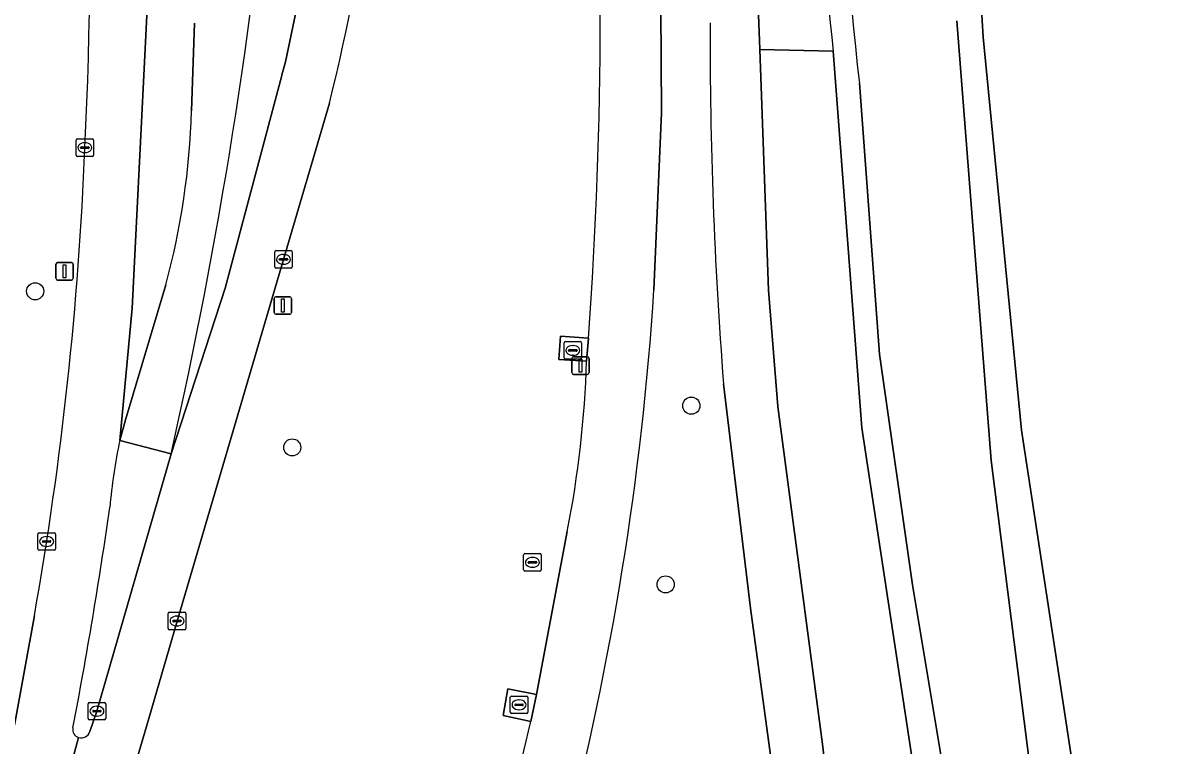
# Model space of a CAD drawing. Extents: x 159817 to 160765, y 380688 to 381638.
# Drawn here: x 160559.5 to 160625.3, y 381360.8 to 381402 of the extents above; entities that cross this region are included whole.
import ezdxf

# ---------------------------------------------------------------- set-up
doc = ezdxf.new("R2010")
doc.units = 0
for name, color, linetype in [('IMGEO_Berm_groen', 7, 'Continuous'), ('IMGEO_Boom', 7, 'Continuous'), ('IMGEO_Fietspad_gesloten', 7, 'Continuous'), ('IMGEO_Grasland_overig', 7, 'Continuous'), ('IMGEO_Groenvoorziening', 7, 'Continuous'), ('IMGEO_Kolk', 7, 'Continuous'), ('IMGEO_Lichtmast', 7, 'Continuous'), ('IMGEO_Loofbos', 7, 'Continuous'), ('IMGEO_Rijbaan_regionaal_gesloten', 7, 'Continuous'), ('IMGEO_Rioolput', 7, 'Continuous'), ('IMGEO_Terreindeel_open', 7, 'Continuous'), ('IMGEO_Verkeerseiland_open', 7, 'Continuous'), ('IMGEO_Voetpad_gesloten', 7, 'Continuous'), ('IMGEO_Waterloop', 7, 'Continuous')]:
    doc.layers.add(name, color=color, linetype=linetype)

msp = doc.modelspace()

# ---------------------------------------------------------------- linework, layer by layer
at = {"layer": 'IMGEO_Berm_groen'}
for points in [[(160598.396, 381408.887), (160595.833, 381408.887), (160595.905, 381396.9), (160595.482, 381386.803)], [(160569.252, 381402.025), (160569.08, 381397.023)], [(160576.952, 381397.45), (160574.332, 381388.546), (160568.258, 381367.918), (160566.508, 381361.893), (160564.749, 381355.905), (160562.989, 381349.916), (160557.917, 381332.651), (160541.073, 381275.043), (160533.676, 381250), (160502.119, 381143.165), (160500, 381135.993), (160469.535, 381032.587)], [(160567.612, 381387.092), (160565.318, 381379.387), (160564.985, 381378.219), (160567.925, 381377.461)], [(160591.636, 381382.746), (160590.052, 381382.83), (160590.143, 381384.164), (160591.745, 381384.049)], [(160582.13, 381299.432), (160596.164, 381349.252), (160603.182, 381352.594), (160600.995, 381368.66), (160599.451, 381381.442)], [(160588.452, 381362.193), (160586.865, 381362.521), (160587.139, 381364.05), (160588.771, 381363.722), (160590.535, 381373.03)], [(160558.975, 381361.974), (160560.118, 381368.238)]]:
    msp.add_lwpolyline(points, dxfattribs=at)
for centre, radius, start, end in [((160349.633, 381405.967), 213.65, 357.0356, 8.06844), ((160456.94, 381427.374), 123.687, 345.99921, 358.57163), ((160334.374, 381402.633), 258.041, 355.86992, 4.02706), ((160289.159, 381440.523), 285.809, 347.25318, 354.69787), ((160853.729, 381401.211), 255.045, 179.81557, 184.44556), ((160527.27, 381398.129), 41.824, 344.69856, 358.4843), ((160365.585, 381402.725), 197.567, 349.94697, 357.73528), ((160427.932, 381397.66), 167.901, 345.31799, 356.29242), ((160531.123, 381384.683), 60.544, 348.90307, 358.16678), ((160249.36, 381442.334), 348.433, 343.67459, 346.70271)]:
    msp.add_arc(centre, radius, start, end, dxfattribs=at)
at = {"layer": 'IMGEO_Boom'}
for centre in [(160560.163, 381386.727), (160597.612, 381380.199), (160574.836, 381377.821), (160596.148, 381370.006)]:
    msp.add_circle(centre, 0.489, dxfattribs=at)
at = {"layer": 'IMGEO_Fietspad_gesloten'}
for points in [[(160595.482, 381386.803), (160595.905, 381396.9), (160595.833, 381408.887)], [(160591.745, 381384.049), (160591.636, 381382.746)], [(160590.535, 381373.03), (160588.771, 381363.722), (160588.452, 381362.193)]]:
    msp.add_lwpolyline(points, dxfattribs=at)
for centre, radius, start, end in [((160334.374, 381402.633), 258.041, 355.86992, 4.02706), ((160427.932, 381397.66), 167.901, 345.31799, 356.29242), ((160531.123, 381384.683), 60.544, 348.90307, 358.16678), ((160249.36, 381442.334), 348.433, 343.67459, 346.70271)]:
    msp.add_arc(centre, radius, start, end, dxfattribs=at)
at = {"layer": 'IMGEO_Grasland_overig'}
msp.add_lwpolyline([(160614.288, 381333.263), (160607.349, 381378.945), (160605.712, 381400.424), (160601.517, 381400.526), (160602.018, 381386.786), (160602.561, 381380.16), (160605.093, 381360.903), (160606.662, 381347.435), (160612.131, 381307.12), (160612.776, 381301.319), (160612.89, 381298.691), (160612.266, 381283.395)], dxfattribs=at)
at = {"layer": 'IMGEO_Groenvoorziening'}
for points in [[(160613.084, 381420.969), (160614.265, 381401.22), (160616.456, 381378.801), (160625.275, 381321.12)], [(160625.275, 381321.12), (160616.456, 381378.801), (160614.265, 381401.22), (160613.084, 381420.969)], [(160612.773, 381402.159), (160614.721, 381377.066), (160617.179, 381357.695), (160619.781, 381347.575), (160622.383, 381330.228)], [(160605.712, 381400.424), (160607.349, 381378.945), (160614.288, 381333.263)], [(160616.601, 381326.035), (160614.143, 381343.383), (160612.408, 381356.972), (160610.24, 381369.983), (160608.361, 381383.138), (160607.204, 381398.606)]]:
    msp.add_lwpolyline(points, dxfattribs=at)
for centre, radius, start, end in [((160784.037, 381419.506), 179.343, 169.57937, 186.10769), ((160786.676, 381419.21), 180.65, 175.94677, 186.54911)]:
    msp.add_arc(centre, radius, start, end, dxfattribs=at)
at = {"layer": 'IMGEO_Kolk'}
for p, q in [((160562.495, 381394.492), (160562.495, 381395.344)), ((160562.57, 381395.418), (160563.422, 381395.418)), ((160563.496, 381395.344), (160563.496, 381394.492)), ((160562.754, 381394.912), (160562.754, 381394.924)), ((160563.192, 381394.875), (160562.794, 381394.875)), ((160562.797, 381394.961), (160563.195, 381394.961)), ((160563.006, 381394.638), (160562.981, 381394.638)), ((160562.983, 381395.198), (160563.008, 381395.198)), ((160563.238, 381394.924), (160563.238, 381394.912)), ((160563.422, 381394.418), (160562.57, 381394.418)), ((160573.833, 381388.119), (160573.833, 381388.971)), ((160573.908, 381389.045), (160574.76, 381389.045)), ((160574.321, 381388.825), (160574.346, 381388.825)), ((160574.834, 381388.971), (160574.834, 381388.119)), ((160574.76, 381388.045), (160573.908, 381388.045)), ((160574.092, 381388.539), (160574.092, 381388.551)), ((160574.53, 381388.502), (160574.132, 381388.502)), ((160574.135, 381388.588), (160574.533, 381388.588)), ((160574.344, 381388.265), (160574.319, 381388.265)), ((160574.576, 381388.551), (160574.576, 381388.539)), ((160590.35, 381382.927), (160590.35, 381383.779)), ((160590.425, 381383.853), (160591.277, 381383.853)), ((160590.838, 381383.633), (160590.863, 381383.633)), ((160591.351, 381383.779), (160591.351, 381382.927)), ((160591.277, 381382.853), (160590.425, 381382.853)), ((160590.609, 381383.347), (160590.609, 381383.359)), ((160591.047, 381383.31), (160590.649, 381383.31)), ((160590.652, 381383.396), (160591.05, 381383.396)), ((160590.861, 381383.073), (160590.836, 381383.073)), ((160591.093, 381383.359), (160591.093, 381383.347)), ((160560.317, 381372.028), (160560.317, 381372.88)), ((160560.392, 381372.954), (160561.244, 381372.954)), ((160561.318, 381372.88), (160561.318, 381372.028)), ((160560.576, 381372.448), (160560.576, 381372.46)), ((160561.014, 381372.411), (160560.616, 381372.411)), ((160560.619, 381372.497), (160561.017, 381372.497)), ((160560.805, 381372.734), (160560.83, 381372.734)), ((160561.06, 381372.46), (160561.06, 381372.448)), ((160561.244, 381371.954), (160560.392, 381371.954)), ((160560.828, 381372.174), (160560.803, 381372.174)), ((160567.758, 381367.491), (160567.758, 381368.343)), ((160567.833, 381368.417), (160568.685, 381368.417)), ((160568.759, 381368.343), (160568.759, 381367.491)), ((160568.017, 381367.911), (160568.017, 381367.923)), ((160568.455, 381367.874), (160568.057, 381367.874)), ((160568.06, 381367.96), (160568.458, 381367.96)), ((160568.269, 381367.637), (160568.244, 381367.637)), ((160568.246, 381368.197), (160568.271, 381368.197)), ((160568.501, 381367.923), (160568.501, 381367.911)), ((160568.685, 381367.417), (160567.833, 381367.417)), ((160563.187, 381362.349), (160563.187, 381363.201)), ((160563.262, 381363.275), (160564.114, 381363.275)), ((160563.675, 381363.055), (160563.7, 381363.055)), ((160564.188, 381363.201), (160564.188, 381362.349)), ((160587.281, 381362.714), (160587.281, 381363.566)), ((160587.356, 381363.64), (160588.208, 381363.64)), ((160587.54, 381363.134), (160587.54, 381363.146)), ((160587.978, 381363.097), (160587.58, 381363.097)), ((160587.583, 381363.183), (160587.981, 381363.183)), ((160587.769, 381363.42), (160587.794, 381363.42)), ((160588.024, 381363.146), (160588.024, 381363.134)), ((160588.282, 381363.566), (160588.282, 381362.714)), ((160563.446, 381362.769), (160563.446, 381362.781)), ((160563.884, 381362.732), (160563.486, 381362.732)), ((160563.489, 381362.818), (160563.887, 381362.818)), ((160563.698, 381362.495), (160563.673, 381362.495)), ((160563.93, 381362.781), (160563.93, 381362.769)), ((160588.208, 381362.64), (160587.356, 381362.64)), ((160587.792, 381362.86), (160587.767, 381362.86)), ((160564.114, 381362.275), (160563.262, 381362.275))]:
    msp.add_line(p, q, dxfattribs=at)
for points in [[(160562.495, 381394.492), (160562.495, 381395.344)], [(160562.57, 381395.418), (160563.422, 381395.418)], [(160563.496, 381395.344), (160563.496, 381394.492)], [(160563.422, 381394.418), (160562.57, 381394.418)], [(160573.833, 381388.119), (160573.833, 381388.971)], [(160573.908, 381389.045), (160574.76, 381389.045)], [(160574.834, 381388.971), (160574.834, 381388.119)], [(160574.76, 381388.045), (160573.908, 381388.045)], [(160590.35, 381382.927), (160590.35, 381383.779)], [(160590.425, 381383.853), (160591.277, 381383.853)], [(160591.351, 381383.779), (160591.351, 381382.927)], [(160591.277, 381382.853), (160590.425, 381382.853)], [(160560.317, 381372.028), (160560.317, 381372.88)], [(160560.392, 381372.954), (160561.244, 381372.954)], [(160561.318, 381372.88), (160561.318, 381372.028)], [(160561.244, 381371.954), (160560.392, 381371.954)], [(160567.758, 381367.491), (160567.758, 381368.343)], [(160567.833, 381368.417), (160568.685, 381368.417)], [(160568.759, 381368.343), (160568.759, 381367.491)], [(160568.685, 381367.417), (160567.833, 381367.417)], [(160563.187, 381362.349), (160563.187, 381363.201)], [(160563.262, 381363.275), (160564.114, 381363.275)], [(160564.188, 381363.201), (160564.188, 381362.349)], [(160587.281, 381362.714), (160587.281, 381363.566)], [(160587.356, 381363.64), (160588.208, 381363.64)], [(160588.282, 381363.566), (160588.282, 381362.714)], [(160588.208, 381362.64), (160587.356, 381362.64)], [(160564.114, 381362.275), (160563.262, 381362.275)]]:
    msp.add_lwpolyline(points, dxfattribs=at)
for centre, radius, start, end in [((160562.572, 381395.342), 0.0765, 91.55205, 178.44795), ((160562.572, 381395.342), 0.0765, 91.55205, 178.44795), ((160563.42, 381395.342), 0.0765, 1.55205, 88.44795), ((160563.42, 381395.342), 0.0765, 1.55205, 88.44795), ((160562.794, 381394.921), 0.0403, 85.87752, 175.75265), ((160562.791, 381394.911), 0.0366, 178.93798, 274.71019), ((160563.195, 381394.918), 0.043, 264.86636, 352.45326), ((160563.199, 381394.923), 0.0386, 1.73085, 96.63898), ((160562.572, 381394.494), 0.0765, 181.55205, 268.44795), ((160562.572, 381394.494), 0.0765, 181.55205, 268.44795), ((160563.42, 381394.494), 0.0765, 271.55205, 358.44795), ((160563.42, 381394.494), 0.0765, 271.55205, 358.44795), ((160573.91, 381388.969), 0.0765, 91.55205, 178.44795), ((160573.91, 381388.969), 0.0765, 91.55205, 178.44795), ((160574.758, 381388.969), 0.0765, 1.55205, 88.44795), ((160574.758, 381388.969), 0.0765, 1.55205, 88.44795), ((160573.91, 381388.121), 0.0765, 181.55205, 268.44795), ((160573.91, 381388.121), 0.0765, 181.55205, 268.44795), ((160574.132, 381388.548), 0.0403, 85.87752, 175.75265), ((160574.129, 381388.538), 0.0366, 178.93798, 274.71019), ((160574.533, 381388.545), 0.043, 264.86636, 352.45326), ((160574.537, 381388.55), 0.0386, 1.73085, 96.63898), ((160574.758, 381388.121), 0.0765, 271.55205, 358.44795), ((160574.758, 381388.121), 0.0765, 271.55205, 358.44795), ((160590.427, 381383.777), 0.0765, 91.55205, 178.44795), ((160590.427, 381383.777), 0.0765, 91.55205, 178.44795), ((160591.275, 381383.777), 0.0765, 1.55205, 88.44795), ((160591.275, 381383.777), 0.0765, 1.55205, 88.44795), ((160590.427, 381382.929), 0.0765, 181.55205, 268.44795), ((160590.427, 381382.929), 0.0765, 181.55205, 268.44795), ((160590.649, 381383.356), 0.0403, 85.87752, 175.75265), ((160590.646, 381383.346), 0.0366, 178.93798, 274.71019), ((160591.05, 381383.353), 0.043, 264.86636, 352.45326), ((160591.054, 381383.358), 0.0386, 1.73085, 96.63898), ((160591.275, 381382.929), 0.0765, 271.55205, 358.44795), ((160591.275, 381382.929), 0.0765, 271.55205, 358.44795), ((160560.394, 381372.878), 0.0765, 91.55205, 178.44795), ((160560.394, 381372.878), 0.0765, 91.55205, 178.44795), ((160561.242, 381372.878), 0.0765, 1.55205, 88.44795), ((160561.242, 381372.878), 0.0765, 1.55205, 88.44795), ((160560.616, 381372.457), 0.0403, 85.87752, 175.75265), ((160560.613, 381372.447), 0.0366, 178.93798, 274.71019), ((160561.017, 381372.454), 0.043, 264.86636, 352.45326), ((160561.021, 381372.459), 0.0386, 1.73085, 96.63898), ((160560.394, 381372.03), 0.0765, 181.55205, 268.44795), ((160560.394, 381372.03), 0.0765, 181.55205, 268.44795), ((160561.242, 381372.03), 0.0765, 271.55205, 358.44795), ((160561.242, 381372.03), 0.0765, 271.55205, 358.44795), ((160567.835, 381368.341), 0.0765, 91.55205, 178.44795), ((160567.835, 381368.341), 0.0765, 91.55205, 178.44795), ((160568.683, 381368.341), 0.0765, 1.55205, 88.44795), ((160568.683, 381368.341), 0.0765, 1.55205, 88.44795), ((160568.057, 381367.92), 0.0403, 85.87752, 175.75265), ((160568.054, 381367.91), 0.0366, 178.93798, 274.71019), ((160568.458, 381367.917), 0.043, 264.86636, 352.45326), ((160568.462, 381367.922), 0.0386, 1.73085, 96.63898), ((160567.835, 381367.493), 0.0765, 181.55205, 268.44795), ((160567.835, 381367.493), 0.0765, 181.55205, 268.44795), ((160568.683, 381367.493), 0.0765, 271.55205, 358.44795), ((160568.683, 381367.493), 0.0765, 271.55205, 358.44795), ((160563.264, 381363.199), 0.0765, 91.55205, 178.44795), ((160563.264, 381363.199), 0.0765, 91.55205, 178.44795), ((160564.112, 381363.199), 0.0765, 1.55205, 88.44795), ((160564.112, 381363.199), 0.0765, 1.55205, 88.44795), ((160587.358, 381363.564), 0.0765, 91.55205, 178.44795), ((160587.358, 381363.564), 0.0765, 91.55205, 178.44795), ((160587.58, 381363.143), 0.0403, 85.87752, 175.75265), ((160587.577, 381363.133), 0.0366, 178.93798, 274.71019), ((160587.981, 381363.14), 0.043, 264.86636, 352.45326), ((160587.985, 381363.145), 0.0386, 1.73085, 96.63898), ((160588.206, 381363.564), 0.0765, 1.55205, 88.44795), ((160588.206, 381363.564), 0.0765, 1.55205, 88.44795), ((160563.264, 381362.351), 0.0765, 181.55205, 268.44795), ((160563.264, 381362.351), 0.0765, 181.55205, 268.44795), ((160563.486, 381362.778), 0.0403, 85.87752, 175.75265), ((160563.483, 381362.768), 0.0366, 178.93798, 274.71019), ((160563.887, 381362.775), 0.043, 264.86636, 352.45326), ((160563.891, 381362.78), 0.0386, 1.73085, 96.63898), ((160564.112, 381362.351), 0.0765, 271.55205, 358.44795), ((160564.112, 381362.351), 0.0765, 271.55205, 358.44795), ((160587.358, 381362.716), 0.0765, 181.55205, 268.44795), ((160587.358, 381362.716), 0.0765, 181.55205, 268.44795), ((160588.206, 381362.716), 0.0765, 271.55205, 358.44795), ((160588.206, 381362.716), 0.0765, 271.55205, 358.44795)]:
    msp.add_arc(centre, radius, start, end, dxfattribs=at)
for centre, major_axis, ratio, start_param, end_param in [((160562.982, 381394.918), (-0.387, 0.002), 0.722429, 4.712389, 7.853982), ((160563.007, 381394.918), (-0.39, 0.002), 0.717154, 1.570796, 4.712389), ((160574.32, 381388.545), (-0.387, 0.002), 0.722429, 4.712389, 7.853982), ((160574.345, 381388.545), (-0.39, 0.002), 0.717154, 1.570796, 4.712389), ((160590.837, 381383.353), (-0.387, 0.002), 0.722429, 4.712389, 7.853982), ((160590.862, 381383.353), (-0.39, 0.002), 0.717154, 1.570796, 4.712389), ((160560.804, 381372.454), (-0.387, 0.002), 0.722429, 4.712389, 7.853982), ((160560.829, 381372.454), (-0.39, 0.002), 0.717154, 1.570796, 4.712389), ((160568.245, 381367.917), (-0.387, 0.002), 0.722429, 4.712389, 7.853982), ((160568.27, 381367.917), (-0.39, 0.002), 0.717154, 1.570796, 4.712389), ((160563.674, 381362.775), (-0.387, 0.002), 0.722429, 4.712389, 7.853982), ((160563.699, 381362.775), (-0.39, 0.002), 0.717154, 1.570796, 4.712389), ((160587.768, 381363.14), (-0.387, 0.002), 0.722429, 4.712389, 7.853982), ((160587.793, 381363.14), (-0.39, 0.002), 0.717154, 1.570796, 4.712389)]:
    msp.add_ellipse(centre, major_axis=major_axis, ratio=ratio, start_param=start_param, end_param=end_param, dxfattribs=at)
at = {"layer": 'IMGEO_Lichtmast'}
for p, q in [((160561.341, 381387.467), (160561.341, 381388.267)), ((160561.341, 381388.267), (160561.341, 381387.467)), ((160561.441, 381388.367), (160562.231, 381388.367)), ((160562.231, 381388.367), (160561.441, 381388.367)), ((160562.331, 381388.267), (160562.331, 381387.467)), ((160562.331, 381387.467), (160562.331, 381388.267)), ((160562.231, 381387.367), (160561.441, 381387.367)), ((160561.441, 381387.367), (160562.231, 381387.367)), ((160573.803, 381385.518), (160573.803, 381386.318)), ((160573.803, 381386.318), (160573.803, 381385.518)), ((160573.903, 381386.418), (160574.693, 381386.418)), ((160574.693, 381386.418), (160573.903, 381386.418)), ((160574.793, 381386.318), (160574.793, 381385.518)), ((160574.793, 381385.518), (160574.793, 381386.318)), ((160574.693, 381385.418), (160573.903, 381385.418)), ((160573.903, 381385.418), (160574.693, 381385.418)), ((160590.788, 381382.088), (160590.788, 381382.888)), ((160590.788, 381382.888), (160590.788, 381382.088)), ((160590.888, 381382.988), (160591.678, 381382.988)), ((160591.678, 381382.988), (160590.888, 381382.988)), ((160591.778, 381382.888), (160591.778, 381382.088)), ((160591.778, 381382.088), (160591.778, 381382.888)), ((160591.678, 381381.988), (160590.888, 381381.988)), ((160590.888, 381381.988), (160591.678, 381381.988))]:
    msp.add_line(p, q, dxfattribs=at)
for points in [[(160561.761, 381388.242), (160561.911, 381388.242), (160561.911, 381387.492), (160561.761, 381387.492), (160561.761, 381388.242)], [(160574.223, 381386.293), (160574.373, 381386.293), (160574.373, 381385.543), (160574.223, 381385.543), (160574.223, 381386.293)], [(160591.208, 381382.863), (160591.358, 381382.863), (160591.358, 381382.113), (160591.208, 381382.113), (160591.208, 381382.863)]]:
    msp.add_lwpolyline(points, dxfattribs=at)
for centre, start, end in [((160561.441, 381388.267), 90, 180), ((160561.441, 381388.267), 90, 180), ((160562.231, 381388.267), 0, 90), ((160562.231, 381388.267), 360, 90), ((160561.441, 381387.467), 180, 270), ((160561.441, 381387.467), 180, 270), ((160562.231, 381387.467), 270, 0), ((160562.231, 381387.467), 270, 0), ((160573.903, 381386.318), 90, 180), ((160573.903, 381386.318), 90, 180), ((160574.693, 381386.318), 0, 90), ((160574.693, 381386.318), 360, 90), ((160573.903, 381385.518), 180, 270), ((160573.903, 381385.518), 180, 270), ((160574.693, 381385.518), 270, 0), ((160574.693, 381385.518), 270, 0), ((160590.888, 381382.888), 90, 180), ((160590.888, 381382.888), 90, 180), ((160591.678, 381382.888), 0, 90), ((160591.678, 381382.888), 360, 90), ((160590.888, 381382.088), 180, 270), ((160590.888, 381382.088), 180, 270), ((160591.678, 381382.088), 270, 0), ((160591.678, 381382.088), 270, 0)]:
    msp.add_arc(centre, 0.1, start, end, dxfattribs=at)
at = {"layer": 'IMGEO_Loofbos'}
msp.add_lwpolyline([(160601.427, 381403.009), (160601.517, 381400.526), (160605.712, 381400.424)], dxfattribs=at)
msp.add_arc((160784.037, 381419.506), 179.343, 169.57937, 186.10769, dxfattribs=at)
at = {"layer": 'IMGEO_Rijbaan_regionaal_gesloten'}
for points in [[(160564.985, 381378.219), (160565.696, 381385.754), (160566.526, 381402.451), (160565.893, 381419.508), (160565.57, 381423.498), (160565.2, 381427.376), (160564.819, 381431.36), (160564.246, 381435.25), (160563.672, 381439.14), (160563.044, 381442.966), (160562.395, 381446.923), (160561.633, 381450.766), (160559.957, 381458.401), (160558.973, 381462.361), (160557.943, 381466.212), (160555.787, 381473.689), (160553.927, 381479.42), (160542.207, 381512.934)], [(160577.558, 381435.353), (160577.637, 381431.378), (160577.594, 381427.513), (160577.458, 381423.462), (160577.275, 381419.552), (160577.172, 381418.159), (160577.151, 381417.882), (160576.982, 381415.587), (160576.504, 381411.56), (160575.957, 381407.748), (160575.286, 381403.83), (160574.444, 381399.814), (160574.247, 381399.073), (160574.237, 381399.035), (160571.005, 381386.912), (160567.925, 381377.461), (160563.689, 381362.775), (160563.276, 381361.613)], [(160564.246, 381435.25), (160564.819, 381431.36), (160565.2, 381427.376), (160565.57, 381423.498), (160565.893, 381419.508), (160566.526, 381402.451), (160565.696, 381385.754), (160564.985, 381378.219), (160565.318, 381379.387), (160567.612, 381387.092)], [(160567.925, 381377.461), (160571.005, 381386.912), (160574.237, 381399.035), (160574.247, 381399.073), (160574.444, 381399.814), (160575.286, 381403.83), (160575.957, 381407.748), (160576.504, 381411.56), (160576.982, 381415.587), (160577.151, 381417.882), (160577.172, 381418.159), (160577.275, 381419.552), (160577.458, 381423.462), (160577.594, 381427.513), (160577.637, 381431.378), (160577.558, 381435.353)], [(160569.08, 381397.023), (160569.252, 381402.025)], [(160562.643, 381361.27), (160561.393, 381356.646), (160564.749, 381355.905), (160566.508, 381361.893), (160568.258, 381367.918), (160574.332, 381388.546), (160576.952, 381397.45)], [(160560.118, 381368.238), (160558.975, 381361.974)], [(160558.007, 381357.393), (160561.393, 381356.646), (160562.643, 381361.27)]]:
    msp.add_lwpolyline(points, dxfattribs=at)
for centre, radius, start, end in [((160349.633, 381405.967), 213.65, 357.0356, 8.06844), ((160456.94, 381427.374), 123.687, 345.99921, 358.57163), ((160289.159, 381440.523), 285.809, 347.25318, 354.69787), ((160527.27, 381398.129), 41.824, 344.69856, 358.4843), ((160365.585, 381402.725), 197.567, 349.94697, 357.73528), ((160599.151, 381371.19), 34.881, 168.37457, 174.72805), ((160316.086, 381409.517), 250.803, 349.0367, 351.95001), ((160562.796, 381361.737), 0.492, 170.424, 251.90172), ((160562.798, 381361.739), 0.494, 251.72405, 345.1793)]:
    msp.add_arc(centre, radius, start, end, dxfattribs=at)
at = {"layer": 'IMGEO_Rioolput'}
for p, q in [((160588.044, 381370.838), (160588.044, 381371.69)), ((160588.119, 381371.764), (160588.971, 381371.764)), ((160589.045, 381371.69), (160589.045, 381370.838)), ((160588.303, 381371.258), (160588.303, 381371.27)), ((160588.741, 381371.221), (160588.343, 381371.221)), ((160588.346, 381371.307), (160588.744, 381371.307)), ((160588.555, 381370.984), (160588.53, 381370.984)), ((160588.532, 381371.544), (160588.557, 381371.544)), ((160588.787, 381371.27), (160588.787, 381371.258)), ((160588.971, 381370.764), (160588.119, 381370.764))]:
    msp.add_line(p, q, dxfattribs=at)
for points in [[(160588.044, 381370.838), (160588.044, 381371.69)], [(160588.119, 381371.764), (160588.971, 381371.764)], [(160589.045, 381371.69), (160589.045, 381370.838)], [(160588.971, 381370.764), (160588.119, 381370.764)]]:
    msp.add_lwpolyline(points, dxfattribs=at)
for centre, radius, start, end in [((160588.121, 381371.688), 0.0765, 91.55205, 178.44795), ((160588.121, 381371.688), 0.0765, 91.55205, 178.44795), ((160588.969, 381371.688), 0.0765, 1.55205, 88.44795), ((160588.969, 381371.688), 0.0765, 1.55205, 88.44795), ((160588.343, 381371.267), 0.0403, 85.87752, 175.75265), ((160588.34, 381371.257), 0.0366, 178.93798, 274.71019), ((160588.744, 381371.264), 0.043, 264.86636, 352.45326), ((160588.748, 381371.269), 0.0386, 1.73085, 96.63898), ((160588.121, 381370.84), 0.0765, 181.55205, 268.44795), ((160588.121, 381370.84), 0.0765, 181.55205, 268.44795), ((160588.969, 381370.84), 0.0765, 271.55205, 358.44795), ((160588.969, 381370.84), 0.0765, 271.55205, 358.44795)]:
    msp.add_arc(centre, radius, start, end, dxfattribs=at)
for centre, major_axis, ratio, start_param, end_param in [((160588.531, 381371.264), (-0.387, 0.002), 0.722429, 4.712389, 7.853982), ((160588.556, 381371.264), (-0.39, 0.002), 0.717154, 1.570796, 4.712389)]:
    msp.add_ellipse(centre, major_axis=major_axis, ratio=ratio, start_param=start_param, end_param=end_param, dxfattribs=at)
at = {"layer": 'IMGEO_Terreindeel_open'}
for points in [[(160591.636, 381382.746), (160591.745, 381384.049), (160590.143, 381384.164), (160590.052, 381382.83)], [(160588.771, 381363.722), (160587.139, 381364.05), (160586.865, 381362.521), (160588.452, 381362.193)]]:
    msp.add_lwpolyline(points, close=True, dxfattribs=at)
at = {"layer": 'IMGEO_Verkeerseiland_open'}
msp.add_lwpolyline([(160563.276, 381361.613), (160563.689, 381362.775), (160567.925, 381377.461), (160564.985, 381378.219)], dxfattribs=at)
for centre, radius, start, end in [((160599.151, 381371.19), 34.881, 168.37457, 174.72805), ((160316.086, 381409.517), 250.803, 349.0367, 351.95001), ((160562.796, 381361.737), 0.492, 170.424, 251.90172), ((160562.798, 381361.739), 0.494, 251.72405, 345.1793)]:
    msp.add_arc(centre, radius, start, end, dxfattribs=at)
at = {"layer": 'IMGEO_Voetpad_gesloten'}
for points in [[(160612.266, 381283.395), (160612.89, 381298.691), (160612.776, 381301.319), (160612.131, 381307.12), (160606.662, 381347.435), (160605.093, 381360.903), (160602.561, 381380.16), (160602.018, 381386.786), (160601.517, 381400.526), (160601.427, 381403.009)], [(160599.451, 381381.442), (160600.995, 381368.66), (160603.182, 381352.594), (160609.16, 381306.841), (160609.868, 381298.844), (160609.854, 381290.965), (160608.526, 381270.792)]]:
    msp.add_lwpolyline(points, dxfattribs=at)
msp.add_arc((160853.729, 381401.211), 255.045, 179.81557, 184.44556, dxfattribs=at)
at = {"layer": 'IMGEO_Waterloop'}
for points in [[(160622.383, 381330.228), (160619.781, 381347.575), (160617.179, 381357.695), (160614.721, 381377.066), (160612.773, 381402.159)], [(160607.204, 381398.606), (160608.361, 381383.138), (160610.24, 381369.983), (160612.408, 381356.972), (160614.143, 381343.383), (160616.601, 381326.035)]]:
    msp.add_lwpolyline(points, dxfattribs=at)
msp.add_arc((160786.676, 381419.21), 180.65, 175.94677, 186.54911, dxfattribs=at)

doc.saveas('drawing.dxf')
